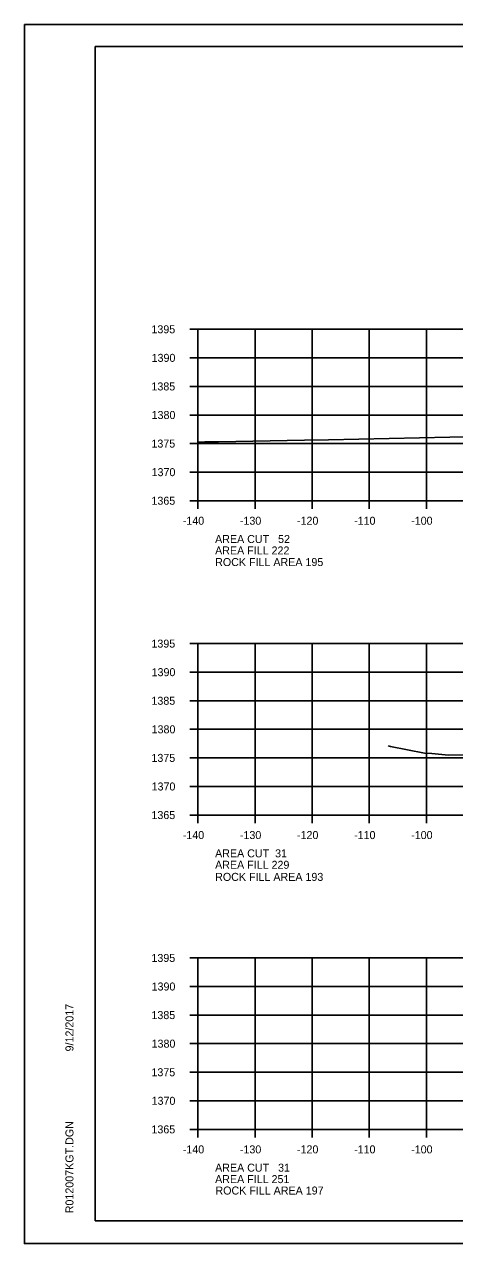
# Model space of a CAD drawing. Extents: x 1374311 to 1383814, y 384102 to 406278.
# Drawn here: x 1382469.7 to 1382545, y 396891.6 to 397104.9 of the extents above; entities that cross this region are included whole.
import ezdxf

# ---------------------------------------------------------------- set-up
doc = ezdxf.new("R2010")
doc.units = 0
for name, color, linetype in [('R_Axis', 7, 'Continuous'), ('R_Axis Annot', 7, 'Continuous'), ('R_Border', 7, 'Continuous'), ('R_Exist Surface', 7, 'Continuous'), ('R_Fin Surface', 7, 'Continuous'), ('R_Grid', 7, 'Continuous'), ('R_No Plot', 7, 'Continuous')]:
    doc.layers.add(name, color=color, linetype=linetype)

msp = doc.modelspace()

# ---------------------------------------------------------------- linework, layer by layer
at = {"layer": 'R_Axis'}
for p, q in [((1382498.67, 397051.55), (1382500.07, 397051.55)), ((1382500.07, 397021.55), (1382500.07, 397051.55)), ((1382498.67, 397046.55), (1382500.07, 397046.55)), ((1382498.67, 397041.55), (1382500.07, 397041.55)), ((1382498.67, 397036.55), (1382500.07, 397036.55)), ((1382498.67, 397031.55), (1382500.07, 397031.55)), ((1382498.67, 397026.55), (1382500.07, 397026.55)), ((1382498.67, 397021.55), (1382500.07, 397021.55)), ((1382500.07, 397021.55), (1382780.07, 397021.55)), ((1382500.07, 397020.15), (1382500.07, 397021.55)), ((1382510.07, 397020.15), (1382510.07, 397021.55)), ((1382520.07, 397020.15), (1382520.07, 397021.55)), ((1382530.07, 397020.15), (1382530.07, 397021.55)), ((1382540.07, 397020.15), (1382540.07, 397021.55)), ((1382498.67, 396996.55), (1382500.07, 396996.55)), ((1382500.07, 396966.55), (1382500.07, 396996.55)), ((1382498.67, 396991.55), (1382500.07, 396991.55)), ((1382498.67, 396986.55), (1382500.07, 396986.55)), ((1382498.67, 396981.55), (1382500.07, 396981.55)), ((1382498.67, 396976.55), (1382500.07, 396976.55)), ((1382498.67, 396971.55), (1382500.07, 396971.55)), ((1382498.67, 396966.55), (1382500.07, 396966.55)), ((1382500.07, 396966.55), (1382780.07, 396966.55)), ((1382500.07, 396965.15), (1382500.07, 396966.55)), ((1382510.07, 396965.15), (1382510.07, 396966.55)), ((1382520.07, 396965.15), (1382520.07, 396966.55)), ((1382530.07, 396965.15), (1382530.07, 396966.55)), ((1382540.07, 396965.15), (1382540.07, 396966.55)), ((1382498.67, 396941.55), (1382500.07, 396941.55)), ((1382500.07, 396911.55), (1382500.07, 396941.55)), ((1382498.67, 396936.55), (1382500.07, 396936.55)), ((1382498.67, 396931.55), (1382500.07, 396931.55)), ((1382498.67, 396926.55), (1382500.07, 396926.55)), ((1382498.67, 396921.55), (1382500.07, 396921.55)), ((1382498.67, 396916.55), (1382500.07, 396916.55)), ((1382498.67, 396911.55), (1382500.07, 396911.55)), ((1382500.07, 396911.55), (1382780.07, 396911.55)), ((1382500.07, 396910.15), (1382500.07, 396911.55)), ((1382510.07, 396910.15), (1382510.07, 396911.55)), ((1382520.07, 396910.15), (1382520.07, 396911.55)), ((1382530.07, 396910.15), (1382530.07, 396911.55)), ((1382540.07, 396910.15), (1382540.07, 396911.55))]:
    msp.add_line(p, q, dxfattribs=at)
at = {"layer": 'R_Border'}
for p, q in [((1382482.07, 397101.01), (1382798.25, 397101.01)), ((1382482.07, 396895.55), (1382482.07, 397101.01)), ((1382482.07, 396895.55), (1382482.07, 396895.55)), ((1382798.25, 396895.55), (1382482.07, 396895.55))]:
    msp.add_line(p, q, dxfattribs=at)
at = {"layer": 'R_Exist Surface'}
for points in [[(1382500.07, 397031.81), (1382501.27, 397031.83), (1382503.66, 397031.87), (1382518.75, 397032.13), (1382522.92, 397032.2), (1382544.17, 397032.65), (1382547.11, 397032.74)], [(1382533.35, 396978.65), (1382533.77, 396978.56), (1382539.76, 396977.38), (1382541, 396977.32), (1382543.93, 396977.04), (1382559.71, 396977.18), (1382574.15, 396977.65), (1382577.74, 396977.77), (1382601.12, 396978.6), (1382614.49, 396978.92), (1382628.52, 396979.02), (1382634.58, 396979.08), (1382644.12, 396979.42), (1382653.35, 396979.82), (1382658.95, 396980.05), (1382664.4, 396980.56), (1382667.39, 396980.59), (1382669.19, 396980.66), (1382673.74, 396980.79), (1382679.62, 396980.98), (1382684.29, 396981.48), (1382685.68, 396981.66), (1382695.02, 396982.06)]]:
    msp.add_lwpolyline(points, dxfattribs=at)
at = {"layer": 'R_Grid'}
for p, q in [((1382500.07, 397051.55), (1382780.07, 397051.55)), ((1382500.07, 397021.55), (1382500.07, 397051.55)), ((1382510.07, 397021.55), (1382510.07, 397051.55)), ((1382520.07, 397021.55), (1382520.07, 397051.55)), ((1382530.07, 397021.55), (1382530.07, 397051.55)), ((1382540.07, 397021.55), (1382540.07, 397051.55)), ((1382500.07, 397046.55), (1382780.07, 397046.55)), ((1382500.07, 397041.55), (1382780.07, 397041.55)), ((1382500.07, 397036.55), (1382780.07, 397036.55)), ((1382500.07, 397031.55), (1382780.07, 397031.55)), ((1382500.07, 397026.55), (1382780.07, 397026.55)), ((1382500.07, 397021.55), (1382780.07, 397021.55)), ((1382500.07, 396996.55), (1382780.07, 396996.55)), ((1382500.07, 396966.55), (1382500.07, 396996.55)), ((1382510.07, 396966.55), (1382510.07, 396996.55)), ((1382520.07, 396966.55), (1382520.07, 396996.55)), ((1382530.07, 396966.55), (1382530.07, 396996.55)), ((1382540.07, 396966.55), (1382540.07, 396996.55)), ((1382500.07, 396991.55), (1382780.07, 396991.55)), ((1382500.07, 396986.55), (1382780.07, 396986.55)), ((1382500.07, 396981.55), (1382780.07, 396981.55)), ((1382500.07, 396976.55), (1382780.07, 396976.55)), ((1382500.07, 396971.55), (1382780.07, 396971.55)), ((1382500.07, 396966.55), (1382780.07, 396966.55)), ((1382500.07, 396941.55), (1382780.07, 396941.55)), ((1382500.07, 396911.55), (1382500.07, 396941.55)), ((1382510.07, 396911.55), (1382510.07, 396941.55)), ((1382520.07, 396911.55), (1382520.07, 396941.55)), ((1382530.07, 396911.55), (1382530.07, 396941.55)), ((1382540.07, 396911.55), (1382540.07, 396941.55)), ((1382500.07, 396936.55), (1382780.07, 396936.55)), ((1382500.07, 396931.55), (1382780.07, 396931.55)), ((1382500.07, 396926.55), (1382780.07, 396926.55)), ((1382500.07, 396921.55), (1382780.07, 396921.55)), ((1382500.07, 396916.55), (1382780.07, 396916.55)), ((1382500.07, 396911.55), (1382780.07, 396911.55))]:
    msp.add_line(p, q, dxfattribs=at)
at = {"layer": 'R_No Plot'}
for p, q in [((1382469.67, 397104.9), (1382803, 397104.9)), ((1382469.67, 396891.57), (1382803, 396891.57))]:
    msp.add_line(p, q, dxfattribs=at)
for points in [[(1382469.66, 397104.9), (1382803, 397104.9), (1382803, 396891.56), (1382469.66, 396891.56)], [(1382715.99, 397101.01), (1382715.99, 397091.13), (1382751.72, 397091.13), (1382751.72, 397088.21), (1382774.92, 397088.21), (1382774.92, 397063.87), (1382798.25, 397063.87), (1382798.25, 396895.55), (1382482.07, 396895.55), (1382482.07, 397101.01)]]:
    msp.add_lwpolyline(points, close=True, dxfattribs=at)

# ---------------------------------------------------------------- texts
at = {"layer": 'R_Axis Annot'}
for s, p in [('1395', (1382491.92, 397050.85)), ('1390', (1382491.95, 397045.85)), ('1385', (1382491.92, 397040.85)), ('1380', (1382491.95, 397035.85)), ('1375', (1382491.92, 397030.85)), ('1370', (1382491.95, 397025.85)), ('1365', (1382491.92, 397020.85)), ('-140', (1382497.41, 397017.35)), ('-130', (1382507.41, 397017.35)), ('-120', (1382517.41, 397017.35)), ('-110', (1382527.41, 397017.35)), ('-100', (1382537.41, 397017.35)), ('AREA CUT   52', (1382503.07, 397014.15)), ('AREA FILL 222', (1382503.07, 397012.15)), ('1395', (1382491.92, 396995.85)), ('1390', (1382491.95, 396990.85)), ('1385', (1382491.92, 396985.85)), ('1380', (1382491.95, 396980.85)), ('1375', (1382491.92, 396975.85)), ('1370', (1382491.95, 396970.85)), ('1365', (1382491.92, 396965.85)), ('-140', (1382497.41, 396962.35)), ('-130', (1382507.41, 396962.35)), ('-120', (1382517.41, 396962.35)), ('-110', (1382527.41, 396962.35)), ('-100', (1382537.41, 396962.35)), ('AREA CUT  31', (1382503.07, 396959.15)), ('AREA FILL 229', (1382503.07, 396957.15)), ('1395', (1382491.92, 396940.85)), ('1390', (1382491.95, 396935.85)), ('1385', (1382491.92, 396930.85)), ('1380', (1382491.95, 396925.85)), ('1375', (1382491.92, 396920.85)), ('1370', (1382491.95, 396915.85)), ('1365', (1382491.92, 396910.85)), ('-140', (1382497.41, 396907.35)), ('-130', (1382507.41, 396907.35)), ('-120', (1382517.41, 396907.35)), ('-110', (1382527.41, 396907.35)), ('-100', (1382537.41, 396907.35)), ('AREA CUT   31', (1382503.07, 396904.15)), ('AREA FILL 251', (1382503.07, 396902.15))]:
    msp.add_text(s, height=1.4, dxfattribs=at).set_placement(p)
at = {"layer": 'R_Border'}
for s, p in [('9/12/2017', (1382478.26, 396925.19)), ('R012007KGT.DGN', (1382478.26, 396896.87))]:
    msp.add_text(s, height=1.4, rotation=90, dxfattribs=at).set_placement(p)
at = {"layer": 'R_Fin Surface'}
for s, p in [('ROCK FILL AREA 195', (1382503.08, 397010.12)), ('ROCK FILL AREA 193', (1382503.08, 396955.03)), ('ROCK FILL AREA 197', (1382503.13, 396900.15))]:
    msp.add_text(s, height=1.4, dxfattribs=at).set_placement(p)

doc.saveas('drawing.dxf')
